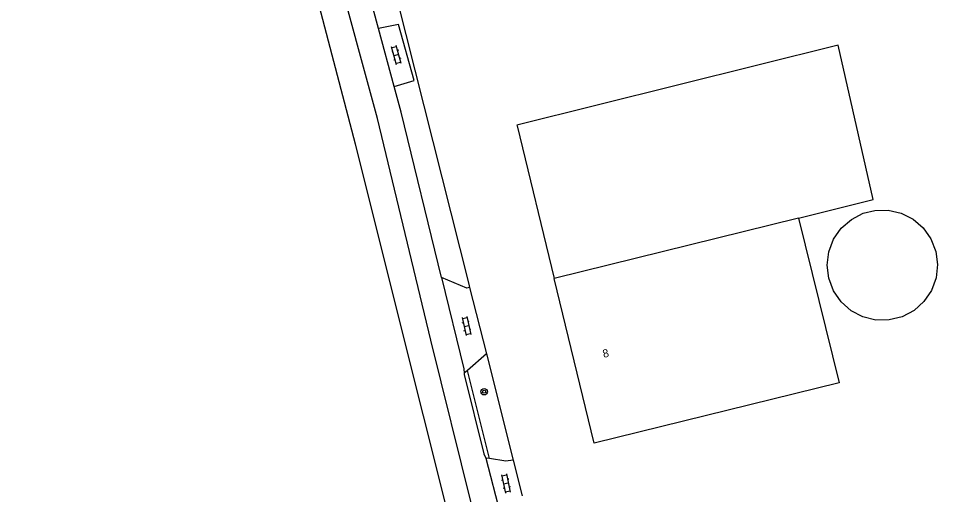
# Model space of a CAD drawing. Extents: x 124000 to 129000, y 395500 to 397503.
# Drawn here: x 126674.7 to 126787.8, y 397083.6 to 397142.1 of the extents above; entities that cross this region are included whole.
import ezdxf

# ---------------------------------------------------------------- set-up
doc = ezdxf.new("R2010")
doc.units = 0
for name, color, linetype in [('gg-anno-huisnummerreeks BGT', 7, 'Continuous'), ('gg-bbg-gedigitaliseerde bebouwing', 7, 'Continuous'), ('gg-bbg-hoofdgebouw', 7, 'Continuous'), ('gg-bbg-luifel en loopbrug', 7, 'Continuous'), ('gg-bbg-opslagtank', 7, 'Continuous'), ('gg-knt-verharding', 7, 'Continuous'), ('gt-grn-groengrens', 7, 'Continuous'), ('gt-grn-weggrens', 7, 'Continuous'), ('gt-symb-boom', 7, 'Continuous'), ('gt-symb-klinker verharding', 7, 'Continuous')]:
    doc.layers.add(name, color=color, linetype=linetype)

# ---------------------------------------------------------------- blocks, each defined once
blk = doc.blocks.new('gt0-KL1')
at = {"layer": 'gt-symb-klinker verharding'}
for p, q in [((-1.15, 0.3), (1.15, 0.3)), ((-1, -0.3), (-1, 0.3)), ((-0.5, 0.3), (-0.5, 0.45)), ((0, -0.3), (0, 0.3)), ((0.5, 0.3), (0.5, 0.45)), ((1, -0.3), (1, 0.3)), ((-1.15, -0.3), (1.15, -0.3)), ((-0.5, -0.45), (-0.5, -0.3)), ((0.5, -0.45), (0.5, -0.3))]:
    blk.add_line(p, q, dxfattribs=at)
blk = doc.blocks.new('gt0-BOOM')
at = {"layer": 'gt-symb-boom'}
for radius in [0.4, 0.2]:
    blk.add_circle((0, 0), radius, dxfattribs=at)

msp = doc.modelspace()

# ---------------------------------------------------------------- linework, layer by layer
at = {"layer": 'gg-bbg-gedigitaliseerde bebouwing'}
msp.add_line((126770.66, 397117.58), (126740.61, 397110.14), dxfattribs=at)
at = {"layer": 'gg-bbg-hoofdgebouw'}
msp.add_lwpolyline([(126770.66, 397117.58), (126775.67, 397097.34), (126745.53, 397089.88), (126740.61, 397110.14)], dxfattribs=at)
at = {"layer": 'gg-bbg-luifel en loopbrug'}
msp.add_line((126736.06, 397128.92), (126740.61, 397110.14), dxfattribs=at)
for points in [[(126775.57, 397138.83), (126736.03, 397129.02), (126736.06, 397128.92)], [(126770.66, 397117.58), (126779.88, 397119.87), (126775.57, 397138.83)]]:
    msp.add_lwpolyline(points, dxfattribs=at)
at = {"layer": 'gg-bbg-opslagtank'}
msp.add_lwpolyline([(126774.2, 397111.81), (126774.4, 397113.45), (126775, 397114.98), (126775.94, 397116.33), (126777.18, 397117.42), (126778.65, 397118.17), (126780.06, 397118.53), (126781.71, 397118.56), (126783.31, 397118.19), (126784.78, 397117.45), (126786.03, 397116.37), (126786.98, 397115.03), (126787.58, 397113.49), (126787.8, 397111.86), (126787.62, 397110.23), (126787.05, 397108.68), (126786.12, 397107.32), (126784.9, 397106.22), (126783.44, 397105.45), (126781.85, 397105.05), (126780.2, 397105.04), (126778.6, 397105.43), (126777.14, 397106.19), (126775.91, 397107.29), (126774.98, 397108.64), (126774.39, 397110.18), (126774.2, 397111.81)], dxfattribs=at)
at = {"layer": 'gg-knt-verharding'}
for p, q in [((126720.91, 397133.78), (126718.99, 397140.89)), ((126732.26, 397100.87), (126729.93, 397098.85)), ((126729.93, 397098.85), (126729.51, 397098.49)), ((126732.19, 397088.06), (126733.97, 397081.23)), ((126732.63, 397088), (126732.19, 397088.06))]:
    msp.add_line(p, q, dxfattribs=at)
for points in [[(126718.99, 397140.89), (126716.47, 397150.17), (126713.48, 397160.2)], [(126735.78, 397061.04), (126730.46, 397082.23), (126725.44, 397102.58), (126718.86, 397129.81), (126713.54, 397149.43), (126710.52, 397159.39)], [(126720.91, 397133.78), (126723.36, 397134.52), (126721.43, 397141.39), (126718.99, 397140.89)], [(126726.73, 397110.26), (126721.78, 397130.59), (126720.91, 397133.78)], [(126726.73, 397110.26), (126729.47, 397099.05), (126729.51, 397098.49)], [(126730.2, 397109.06), (126729.86, 397108.98), (126726.73, 397110.26)], [(126729.51, 397098.49), (126729.51, 397098.34), (126731.95, 397088.59), (126732.19, 397088.06)], [(126735.55, 397087.82), (126734.67, 397087.69), (126732.63, 397088)]]:
    msp.add_lwpolyline(points, dxfattribs=at)
at = {"layer": 'gt-grn-groengrens'}
for p, q in [((126730.1, 397109.46), (126730.2, 397109.06)), ((126732.26, 397100.87), (126735.55, 397087.82)), ((126732.63, 397088), (126729.93, 397098.85))]:
    msp.add_line(p, q, dxfattribs=at)
for points in [[(126762.86, 396945.07), (126748.82, 397000), (126744.58, 397015.77), (126732.9, 397059.86), (126716.16, 397126.67), (126711.93, 397142.8), (126705.27, 397166.02), (126694.76, 397192.79), (126682.18, 397219.56), (126674.67, 397234.42)], [(126714.72, 397165.05), (126721.25, 397144.58), (126730.1, 397109.46)]]:
    msp.add_lwpolyline(points, dxfattribs=at)
at = {"layer": 'gt-grn-weggrens'}
for p, q in [((126730.2, 397109.06), (126732.26, 397100.87)), ((126735.55, 397087.82), (126736.66, 397083.41))]:
    msp.add_line(p, q, dxfattribs=at)

# ---------------------------------------------------------------- block references
at = {"layer": 'gt-symb-boom'}
msp.add_blockref('gt0-BOOM', (126731.99, 397096.23), dxfattribs=at)
at = {"layer": 'gt-symb-klinker verharding'}
for p, rotation in [((126721.18, 397137.62), 105.18978717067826), ((126729.82, 397104.31), -77.99329169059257), ((126734.67, 397084.95), -77.99329169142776)]:
    msp.add_blockref('gt0-KL1', p, dxfattribs=dict(at, rotation=rotation))

# ---------------------------------------------------------------- texts
at = {"layer": 'gg-anno-huisnummerreeks BGT'}
msp.add_text('8', height=1, rotation=13.6, dxfattribs=at).set_placement((126746.7, 397100.38))

doc.saveas('drawing.dxf')
